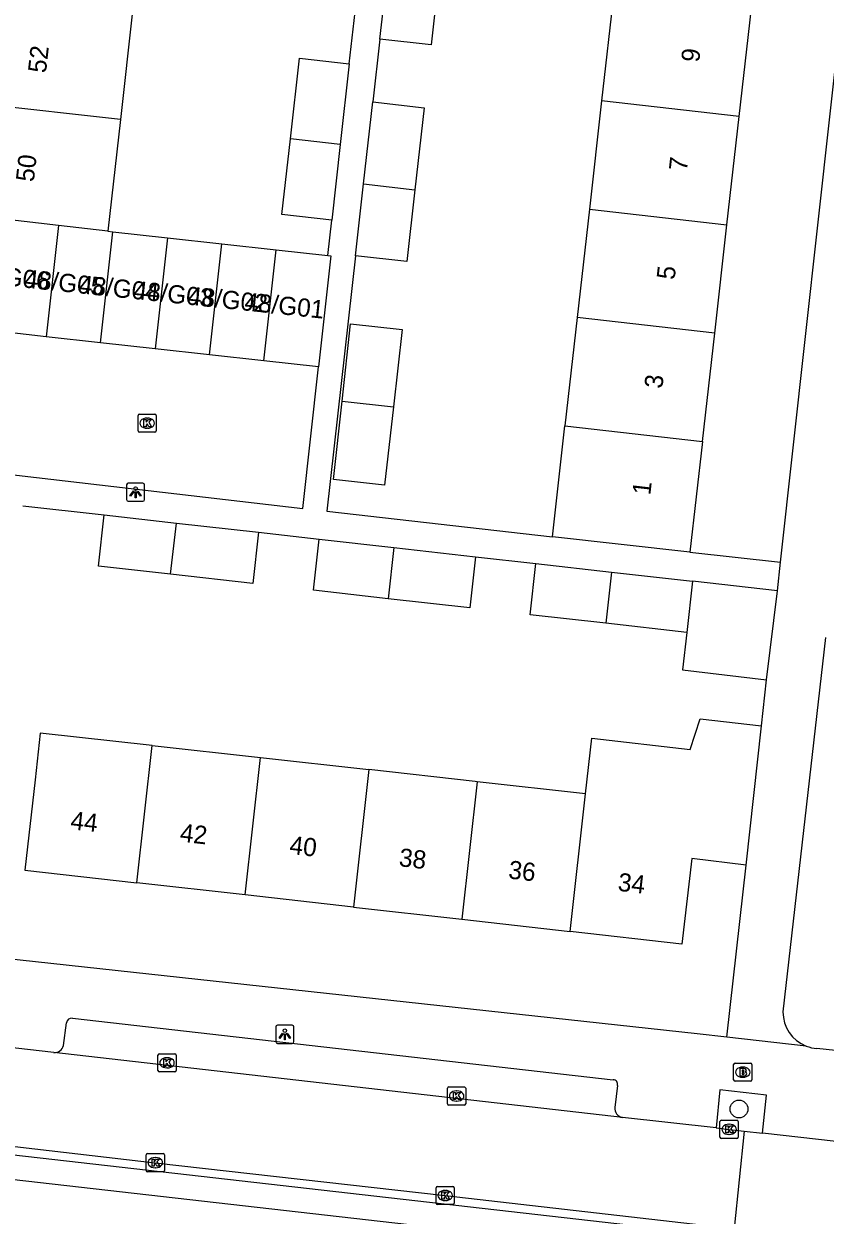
# Model space of a CAD drawing. Extents: x 161928 to 163055, y 386475 to 387428.
# Drawn here: x 162149 to 162193.1, y 387281.6 to 387347.2 of the extents above; entities that cross this region are included whole.
import ezdxf

# ---------------------------------------------------------------- set-up
doc = ezdxf.new("R2010")
doc.units = 0
for name, color, linetype in [('IMGEO_Boom', 7, 'Continuous'), ('IMGEO_Brandkraan', 7, 'Continuous'), ('IMGEO_Kolk', 7, 'Continuous'), ('IMGEO_Lichtpunt', 7, 'Continuous'), ('IMGEO_Pand', 7, 'Continuous'), ('IMGEO_Pand_nummerreeks', 7, 'Continuous'), ('IMGEO_Rijbaan_lokaal_open', 7, 'Continuous'), ('IMGEO_Voetpad_open', 7, 'Continuous')]:
    doc.layers.add(name, color=color, linetype=linetype)

msp = doc.modelspace()

# ---------------------------------------------------------------- linework, layer by layer
at = {"layer": 'IMGEO_Boom'}
msp.add_circle((162188.324, 387287.458), 0.489, dxfattribs=at)
at = {"layer": 'IMGEO_Brandkraan'}
for p, q in [((162188.031, 387289.055), (162188.031, 387289.907)), ((162188.106, 387289.981), (162188.958, 387289.981)), ((162188.519, 387289.761), (162188.544, 387289.761)), ((162189.032, 387289.907), (162189.032, 387289.055)), ((162188.958, 387288.981), (162188.106, 387288.981)), ((162188.542, 387289.201), (162188.517, 387289.201))]:
    msp.add_line(p, q, dxfattribs=at)
for points in [[(162188.031, 387289.055), (162188.031, 387289.907)], [(162188.106, 387289.981), (162188.958, 387289.981)], [(162188.379, 387289.681), (162188.379, 387289.281), (162188.592, 387289.281)], [(162188.61, 387289.681), (162188.379, 387289.681)], [(162188.558, 387289.6), (162188.504, 387289.6), (162188.504, 387289.524)], [(162188.504, 387289.524), (162188.557, 387289.524)], [(162188.566, 387289.448), (162188.504, 387289.448), (162188.504, 387289.367)], [(162189.032, 387289.907), (162189.032, 387289.055)], [(162188.958, 387288.981), (162188.106, 387288.981)], [(162188.504, 387289.367), (162188.566, 387289.367)]]:
    msp.add_lwpolyline(points, dxfattribs=at)
for centre, radius, start, end in [((162188.108, 387289.905), 0.0765, 91.55205, 178.44795), ((162188.108, 387289.905), 0.0765, 91.55205, 178.44795), ((162188.559, 387289.562), 0.0379, 267.82845, 90.93552), ((162188.567, 387289.407), 0.0404, 269.87594, 90.50774), ((162188.614, 387289.536), 0.145, 59.4692, 91.53667), ((162188.639, 387289.583), 0.0922, 285.51372, 58.15012), ((162188.644, 387289.391), 0.105, 301.31148, 78.98903), ((162188.956, 387289.905), 0.0765, 1.55205, 88.44795), ((162188.956, 387289.905), 0.0765, 1.55205, 88.44795), ((162188.108, 387289.057), 0.0765, 181.55205, 268.44795), ((162188.108, 387289.057), 0.0765, 181.55205, 268.44795), ((162188.598, 387289.532), 0.251, 268.66757, 293.53466), ((162188.956, 387289.057), 0.0765, 271.55205, 358.44795), ((162188.956, 387289.057), 0.0765, 271.55205, 358.44795)]:
    msp.add_arc(centre, radius, start, end, dxfattribs=at)
for centre, major_axis, ratio, start_param, end_param in [((162188.518, 387289.481), (-0.387, 0.002), 0.722429, 4.712389, 7.853982), ((162188.543, 387289.481), (-0.39, 0.002), 0.717154, 1.570796, 4.712389)]:
    msp.add_ellipse(centre, major_axis=major_axis, ratio=ratio, start_param=start_param, end_param=end_param, dxfattribs=at)
at = {"layer": 'IMGEO_Kolk'}
for p, q in [((162155.254, 387324.784), (162155.254, 387325.636)), ((162155.329, 387325.71), (162156.181, 387325.71)), ((162155.742, 387325.49), (162155.767, 387325.49)), ((162156.255, 387325.636), (162156.255, 387324.784)), ((162155.765, 387324.93), (162155.74, 387324.93)), ((162156.181, 387324.71), (162155.329, 387324.71)), ((162156.346, 387289.576), (162156.346, 387290.428)), ((162156.421, 387290.502), (162157.273, 387290.502)), ((162156.834, 387290.282), (162156.859, 387290.282)), ((162157.347, 387290.428), (162157.347, 387289.576)), ((162157.273, 387289.502), (162156.421, 387289.502)), ((162156.857, 387289.722), (162156.832, 387289.722)), ((162172.285, 387287.745), (162172.285, 387288.597)), ((162172.36, 387288.671), (162173.212, 387288.671)), ((162172.773, 387288.451), (162172.798, 387288.451)), ((162173.286, 387288.597), (162173.286, 387287.745)), ((162173.212, 387287.671), (162172.36, 387287.671)), ((162172.796, 387287.891), (162172.771, 387287.891)), ((162187.279, 387285.91), (162187.279, 387286.762)), ((162187.354, 387286.836), (162188.206, 387286.836)), ((162188.28, 387286.762), (162188.28, 387285.91)), ((162187.767, 387286.616), (162187.792, 387286.616)), ((162188.206, 387285.836), (162187.354, 387285.836)), ((162187.79, 387286.056), (162187.765, 387286.056)), ((162155.702, 387284.075), (162155.702, 387284.927)), ((162155.777, 387285.001), (162156.629, 387285.001)), ((162156.703, 387284.927), (162156.703, 387284.075)), ((162156.213, 387284.221), (162156.188, 387284.221)), ((162156.19, 387284.781), (162156.215, 387284.781)), ((162156.629, 387284.001), (162155.777, 387284.001)), ((162171.656, 387282.27), (162171.656, 387283.122)), ((162171.731, 387283.196), (162172.583, 387283.196)), ((162172.144, 387282.976), (162172.169, 387282.976)), ((162172.657, 387283.122), (162172.657, 387282.27)), ((162172.583, 387282.196), (162171.731, 387282.196)), ((162172.167, 387282.416), (162172.142, 387282.416))]:
    msp.add_line(p, q, dxfattribs=at)
for points in [[(162155.254, 387324.784), (162155.254, 387325.636)], [(162155.329, 387325.71), (162156.181, 387325.71)], [(162156.255, 387325.636), (162156.255, 387324.784)], [(162155.575, 387325.41), (162155.698, 387325.41), (162155.698, 387325.259), (162155.828, 387325.41), (162155.992, 387325.41), (162155.846, 387325.259), (162155.999, 387325.01), (162155.847, 387325.01), (162155.762, 387325.174), (162155.698, 387325.107), (162155.698, 387325.01), (162155.575, 387325.01), (162155.575, 387325.41)], [(162156.181, 387324.71), (162155.329, 387324.71)], [(162156.346, 387289.576), (162156.346, 387290.428)], [(162156.421, 387290.502), (162157.273, 387290.502)], [(162156.667, 387290.202), (162156.79, 387290.202), (162156.79, 387290.051), (162156.92, 387290.202), (162157.084, 387290.202), (162156.938, 387290.051), (162157.091, 387289.802), (162156.939, 387289.802), (162156.854, 387289.966), (162156.79, 387289.899), (162156.79, 387289.802), (162156.667, 387289.802), (162156.667, 387290.202)], [(162157.347, 387290.428), (162157.347, 387289.576)], [(162157.273, 387289.502), (162156.421, 387289.502)], [(162172.285, 387287.745), (162172.285, 387288.597)], [(162172.36, 387288.671), (162173.212, 387288.671)], [(162172.606, 387288.371), (162172.729, 387288.371), (162172.729, 387288.22), (162172.859, 387288.371), (162173.023, 387288.371), (162172.877, 387288.22), (162173.03, 387287.971), (162172.878, 387287.971), (162172.793, 387288.135), (162172.729, 387288.068), (162172.729, 387287.971), (162172.606, 387287.971), (162172.606, 387288.371)], [(162173.286, 387288.597), (162173.286, 387287.745)], [(162173.212, 387287.671), (162172.36, 387287.671)], [(162187.279, 387285.91), (162187.279, 387286.762)], [(162187.354, 387286.836), (162188.206, 387286.836)], [(162188.28, 387286.762), (162188.28, 387285.91)], [(162187.6, 387286.536), (162187.723, 387286.536), (162187.723, 387286.385), (162187.853, 387286.536), (162188.017, 387286.536), (162187.871, 387286.385), (162188.024, 387286.136), (162187.872, 387286.136), (162187.787, 387286.3), (162187.723, 387286.233), (162187.723, 387286.136), (162187.6, 387286.136), (162187.6, 387286.536)], [(162188.206, 387285.836), (162187.354, 387285.836)], [(162155.702, 387284.075), (162155.702, 387284.927)], [(162155.777, 387285.001), (162156.629, 387285.001)], [(162156.703, 387284.927), (162156.703, 387284.075)], [(162156.023, 387284.701), (162156.146, 387284.701), (162156.146, 387284.55), (162156.276, 387284.701), (162156.44, 387284.701), (162156.294, 387284.55), (162156.447, 387284.301), (162156.295, 387284.301), (162156.21, 387284.465), (162156.146, 387284.398), (162156.146, 387284.301), (162156.023, 387284.301), (162156.023, 387284.701)], [(162156.629, 387284.001), (162155.777, 387284.001)], [(162171.656, 387282.27), (162171.656, 387283.122)], [(162171.731, 387283.196), (162172.583, 387283.196)], [(162171.977, 387282.896), (162172.1, 387282.896), (162172.1, 387282.745), (162172.23, 387282.896), (162172.394, 387282.896), (162172.248, 387282.745), (162172.401, 387282.496), (162172.249, 387282.496), (162172.164, 387282.66), (162172.1, 387282.593), (162172.1, 387282.496), (162171.977, 387282.496), (162171.977, 387282.896)], [(162172.657, 387283.122), (162172.657, 387282.27)], [(162172.583, 387282.196), (162171.731, 387282.196)]]:
    msp.add_lwpolyline(points, dxfattribs=at)
for centre, start, end in [((162155.331, 387325.634), 91.55205, 178.44795), ((162155.331, 387325.634), 91.55205, 178.44795), ((162156.179, 387325.634), 1.55205, 88.44795), ((162156.179, 387325.634), 1.55205, 88.44795), ((162155.331, 387324.786), 181.55205, 268.44795), ((162155.331, 387324.786), 181.55205, 268.44795), ((162156.179, 387324.786), 271.55205, 358.44795), ((162156.179, 387324.786), 271.55205, 358.44795), ((162156.423, 387290.426), 91.55205, 178.44795), ((162156.423, 387290.426), 91.55205, 178.44795), ((162157.271, 387290.426), 1.55205, 88.44795), ((162157.271, 387290.426), 1.55205, 88.44795), ((162156.423, 387289.578), 181.55205, 268.44795), ((162156.423, 387289.578), 181.55205, 268.44795), ((162157.271, 387289.578), 271.55205, 358.44795), ((162157.271, 387289.578), 271.55205, 358.44795), ((162172.362, 387288.595), 91.55205, 178.44795), ((162172.362, 387288.595), 91.55205, 178.44795), ((162173.21, 387288.595), 1.55205, 88.44795), ((162173.21, 387288.595), 1.55205, 88.44795), ((162172.362, 387287.747), 181.55205, 268.44795), ((162172.362, 387287.747), 181.55205, 268.44795), ((162173.21, 387287.747), 271.55205, 358.44795), ((162173.21, 387287.747), 271.55205, 358.44795), ((162187.356, 387286.76), 91.55205, 178.44795), ((162187.356, 387286.76), 91.55205, 178.44795), ((162188.204, 387286.76), 1.55205, 88.44795), ((162188.204, 387286.76), 1.55205, 88.44795), ((162187.356, 387285.912), 181.55205, 268.44795), ((162187.356, 387285.912), 181.55205, 268.44795), ((162188.204, 387285.912), 271.55205, 358.44795), ((162188.204, 387285.912), 271.55205, 358.44795), ((162155.779, 387284.925), 91.55205, 178.44795), ((162155.779, 387284.925), 91.55205, 178.44795), ((162156.627, 387284.925), 1.55205, 88.44795), ((162156.627, 387284.925), 1.55205, 88.44795), ((162155.779, 387284.077), 181.55205, 268.44795), ((162155.779, 387284.077), 181.55205, 268.44795), ((162156.627, 387284.077), 271.55205, 358.44795), ((162156.627, 387284.077), 271.55205, 358.44795), ((162171.733, 387283.12), 91.55205, 178.44795), ((162171.733, 387283.12), 91.55205, 178.44795), ((162172.581, 387283.12), 1.55205, 88.44795), ((162172.581, 387283.12), 1.55205, 88.44795), ((162171.733, 387282.272), 181.55205, 268.44795), ((162171.733, 387282.272), 181.55205, 268.44795), ((162172.581, 387282.272), 271.55205, 358.44795), ((162172.581, 387282.272), 271.55205, 358.44795)]:
    msp.add_arc(centre, 0.0765, start, end, dxfattribs=at)
for centre, major_axis, ratio, start_param, end_param in [((162155.741, 387325.21), (-0.387, 0.002), 0.722429, 4.712389, 7.853982), ((162155.766, 387325.21), (-0.39, 0.002), 0.717154, 1.570796, 4.712389), ((162156.833, 387290.002), (-0.387, 0.002), 0.722429, 4.712389, 7.853982), ((162156.858, 387290.002), (-0.39, 0.002), 0.717154, 1.570796, 4.712389), ((162172.772, 387288.171), (-0.387, 0.002), 0.722429, 4.712389, 7.853982), ((162172.797, 387288.171), (-0.39, 0.002), 0.717154, 1.570796, 4.712389), ((162187.766, 387286.336), (-0.387, 0.002), 0.722429, 4.712389, 7.853982), ((162187.791, 387286.336), (-0.39, 0.002), 0.717154, 1.570796, 4.712389), ((162156.189, 387284.501), (-0.387, 0.002), 0.722429, 4.712389, 7.853982), ((162156.214, 387284.501), (-0.39, 0.002), 0.717154, 1.570796, 4.712389), ((162172.143, 387282.696), (-0.387, 0.002), 0.722429, 4.712389, 7.853982), ((162172.168, 387282.696), (-0.39, 0.002), 0.717154, 1.570796, 4.712389)]:
    msp.add_ellipse(centre, major_axis=major_axis, ratio=ratio, start_param=start_param, end_param=end_param, dxfattribs=at)
at = {"layer": 'IMGEO_Lichtpunt'}
for p, q in [((162154.62, 387321.812), (162154.62, 387321.005)), ((162154.62, 387321.812), (162154.62, 387321.005)), ((162155.522, 387321.907), (162154.714, 387321.907)), ((162155.522, 387321.907), (162154.714, 387321.907)), ((162155.616, 387321.005), (162155.616, 387321.812)), ((162155.616, 387321.005), (162155.616, 387321.812)), ((162154.714, 387320.911), (162155.522, 387320.911)), ((162154.714, 387320.911), (162155.522, 387320.911)), ((162163.733, 387292.067), (162162.925, 387292.067)), ((162163.733, 387292.067), (162162.925, 387292.067)), ((162162.831, 387291.972), (162162.831, 387291.165)), ((162162.831, 387291.972), (162162.831, 387291.165)), ((162163.827, 387291.165), (162163.827, 387291.972)), ((162163.827, 387291.165), (162163.827, 387291.972)), ((162162.925, 387291.071), (162163.733, 387291.071)), ((162162.925, 387291.071), (162163.733, 387291.071))]:
    msp.add_line(p, q, dxfattribs=at)
for points in [[(162154.994, 387321.476), (162155.033, 387321.448), (162154.845, 387321.186), (162154.807, 387321.213), (162154.994, 387321.476)], [(162155.096, 387321.428), (162155.143, 387321.428), (162155.143, 387321.106), (162155.096, 387321.106), (162155.096, 387321.428)], [(162155.206, 387321.448), (162155.244, 387321.475), (162155.431, 387321.213), (162155.392, 387321.185), (162155.206, 387321.448)], [(162163.205, 387291.636), (162163.244, 387291.608), (162163.056, 387291.346), (162163.018, 387291.373), (162163.205, 387291.636)], [(162163.307, 387291.588), (162163.354, 387291.588), (162163.354, 387291.266), (162163.307, 387291.266), (162163.307, 387291.588)], [(162163.417, 387291.608), (162163.455, 387291.635), (162163.642, 387291.373), (162163.603, 387291.345), (162163.417, 387291.608)]]:
    msp.add_lwpolyline(points, dxfattribs=at)
for centre in [(162155.119, 387321.61), (162163.33, 387291.77)]:
    msp.add_circle(centre, 0.0994, dxfattribs=at)
for centre, start, end in [((162154.714, 387321.812), 90, 180), ((162154.714, 387321.812), 90, 180), ((162155.522, 387321.812), 0, 90), ((162155.522, 387321.812), 0, 90), ((162154.714, 387321.005), 180, 270), ((162154.714, 387321.005), 180, 270), ((162155.522, 387321.005), 270, 0), ((162155.522, 387321.005), 270, 360), ((162162.925, 387291.972), 90, 180), ((162162.925, 387291.972), 90, 180), ((162163.733, 387291.972), 0, 90), ((162163.733, 387291.972), 0, 90), ((162162.925, 387291.165), 180, 270), ((162162.925, 387291.165), 180, 270), ((162163.733, 387291.165), 270, 0), ((162163.733, 387291.165), 270, 360)]:
    msp.add_arc(centre, 0.0946, start, end, dxfattribs=at)
at = {"layer": 'IMGEO_Pand'}
for points in [[(162168.567, 387346.352), (162169.012, 387350.309)], [(162171.831, 387349.991), (162171.385, 387346.034), (162168.567, 387346.352)], [(162181.435, 387348.909), (162180.762, 387342.947)], [(162154.942, 387347.897), (162154.28, 387341.934)], [(162188.333, 387342.093), (162189.006, 387348.055)], [(162163.642, 387340.855), (162164.142, 387345.295), (162166.879, 387344.987)], [(162166.879, 387344.987), (162166.379, 387340.551)], [(162154.28, 387341.934), (162146.695, 387342.776)], [(162167.666, 387338.377), (162168.175, 387342.893)], [(162168.175, 387342.893), (162170.994, 387342.575), (162170.485, 387338.059)], [(162180.762, 387342.947), (162180.089, 387336.985)], [(162188.333, 387342.093), (162180.762, 387342.947)], [(162154.28, 387341.934), (162153.597, 387335.778)], [(162187.66, 387336.131), (162188.333, 387342.093)], [(162165.909, 387336.379), (162163.172, 387336.688), (162163.642, 387340.855)], [(162166.379, 387340.551), (162163.642, 387340.855)], [(162166.379, 387340.551), (162165.909, 387336.379)], [(162167.221, 387334.42), (162167.666, 387338.377)], [(162170.485, 387338.059), (162170.039, 387334.102), (162167.221, 387334.42)], [(162167.666, 387338.377), (162170.485, 387338.059)], [(162180.089, 387336.985), (162179.416, 387331.023)], [(162180.089, 387336.985), (162187.66, 387336.131)], [(162150.872, 387336.091), (162147.876, 387336.435)], [(162150.872, 387336.091), (162150.192, 387329.971)], [(162153.597, 387335.778), (162150.872, 387336.091)], [(162186.987, 387330.169), (162187.66, 387336.131)], [(162153.19, 387329.639), (162153.868, 387335.748)], [(162153.597, 387335.778), (162153.868, 387335.748)], [(162153.868, 387335.748), (162156.865, 387335.415)], [(162156.865, 387335.415), (162156.187, 387329.306)], [(162156.865, 387335.415), (162159.862, 387335.082)], [(162159.184, 387328.973), (162159.862, 387335.082)], [(162159.862, 387335.082), (162162.86, 387334.75)], [(162162.182, 387328.641), (162162.86, 387334.75)], [(162162.86, 387334.75), (162165.693, 387334.435)], [(162165.693, 387334.435), (162165.857, 387334.417), (162165.179, 387328.308)], [(162179.416, 387331.023), (162178.743, 387325.061)], [(162186.987, 387330.169), (162179.416, 387331.023)], [(162150.192, 387329.971), (162147.195, 387330.304)], [(162166.479, 387326.428), (162166.951, 387330.678), (162169.787, 387330.359), (162169.306, 387326.109)], [(162186.314, 387324.207), (162186.987, 387330.169)], [(162153.19, 387329.639), (162150.192, 387329.971)], [(162156.187, 387329.306), (162153.19, 387329.639)], [(162159.184, 387328.973), (162156.187, 387329.306)], [(162162.182, 387328.641), (162159.184, 387328.973)], [(162165.179, 387328.308), (162162.182, 387328.641)], [(162169.306, 387326.109), (162168.817, 387321.793), (162166, 387322.111), (162166.479, 387326.428)], [(162166.479, 387326.428), (162169.306, 387326.109)], [(162178.054, 387318.958), (162178.743, 387325.061)], [(162178.743, 387325.061), (162186.314, 387324.207)], [(162186.314, 387324.207), (162185.625, 387318.103)], [(162157.045, 387316.896), (162153.076, 387317.344), (162153.394, 387320.161)], [(162153.394, 387320.161), (162157.362, 387319.714)], [(162157.045, 387316.896), (162157.362, 387319.714)], [(162157.362, 387319.714), (162161.89, 387319.203)], [(162161.89, 387319.203), (162161.572, 387316.386), (162157.045, 387316.896)], [(162185.625, 387318.103), (162178.054, 387318.958)], [(162169.017, 387315.546), (162164.901, 387316.01), (162165.219, 387318.827)], [(162165.219, 387318.827), (162169.334, 387318.363)], [(162169.334, 387318.363), (162169.017, 387315.546)], [(162169.334, 387318.363), (162173.825, 387317.857)], [(162173.825, 387317.857), (162173.507, 387315.04), (162169.017, 387315.546)], [(162180.989, 387314.197), (162176.835, 387314.665), (162177.153, 387317.482)], [(162177.153, 387317.482), (162181.306, 387317.014)], [(162181.306, 387317.014), (162180.989, 387314.197)], [(162181.306, 387317.014), (162185.769, 387316.511)], [(162185.769, 387316.511), (162185.451, 387313.694)], [(162190.437, 387315.985), (162185.769, 387316.511)], [(162189.84, 387311.074), (162190.437, 387315.985)], [(162185.451, 387313.694), (162180.989, 387314.197)], [(162185.451, 387313.694), (162185.215, 387311.636), (162189.84, 387311.074)], [(162179.88, 387304.812), (162180.223, 387307.861), (162185.647, 387307.25), (162186.189, 387308.929), (162189.567, 387308.549)], [(162188.714, 387300.886), (162189.567, 387308.549)], [(162156.028, 387307.467), (162149.872, 387308.152), (162149.584, 387305.573), (162149.03, 387300.605), (162155.177, 387299.911)], [(162155.177, 387299.911), (162156.028, 387307.467)], [(162156.028, 387307.467), (162161.99, 387306.803)], [(162161.139, 387299.24), (162161.99, 387306.803)], [(162161.99, 387306.803), (162167.954, 387306.139)], [(162167.954, 387306.139), (162167.102, 387298.569)], [(162173.917, 387305.475), (162173.809, 387305.487), (162167.954, 387306.139)], [(162173.917, 387305.475), (162173.064, 387297.898)], [(162179.88, 387304.812), (162173.917, 387305.475)], [(162179.026, 387297.227), (162179.88, 387304.812)], [(162188.714, 387300.886), (162185.73, 387301.238), (162185.175, 387296.535), (162179.026, 387297.227)], [(162161.139, 387299.24), (162155.177, 387299.911)], [(162167.102, 387298.569), (162161.139, 387299.24)], [(162167.102, 387298.569), (162173.064, 387297.898)], [(162173.064, 387297.898), (162179.026, 387297.227)]]:
    msp.add_lwpolyline(points, dxfattribs=at)
at = {"layer": 'IMGEO_Rijbaan_lokaal_open'}
for points in [[(162139.402, 387323.39), (162144.289, 387322.85), (162164.32, 387320.52), (162165.179, 387328.308)], [(162150.609, 387290.558), (162142.408, 387291.496), (162141.684, 387291.583)], [(162181.91, 387286.986), (162150.609, 387290.558)], [(162187.062, 387286.415), (162181.91, 387286.986)], [(162141.136, 387286.238), (162141.825, 387286.169), (162156.203, 387284.501), (162172.157, 387282.696), (162187.048, 387280.997), (162188.067, 387280.872)], [(162187.062, 387286.415), (162187.78, 387286.336), (162188.606, 387286.231)], [(162188.606, 387286.231), (162188.067, 387280.872)], [(162188.606, 387286.231), (162189.623, 387286.12)], [(162193.68, 387285.675), (162189.623, 387286.12)]]:
    msp.add_lwpolyline(points, dxfattribs=at)
at = {"layer": 'IMGEO_Voetpad_open'}
for points in [[(162190.611, 387317.551), (162198.854, 387391.946)], [(162166.879, 387344.987), (162167.258, 387348.324)], [(162168.567, 387346.352), (162168.175, 387342.893)], [(162165.693, 387334.435), (162165.909, 387336.379)], [(162167.221, 387334.42), (162165.639, 387320.36), (162178.054, 387318.958)], [(162148.907, 387320.667), (162153.394, 387320.161)], [(162161.89, 387319.203), (162165.219, 387318.827)], [(162173.825, 387317.857), (162177.153, 387317.482)], [(162185.625, 387318.103), (162190.611, 387317.551)], [(162190.437, 387315.985), (162190.611, 387317.551)], [(162193.092, 387313.404), (162190.744, 387292.8)], [(162189.567, 387308.549), (162189.84, 387311.074)], [(162187.658, 387291.409), (162187.841, 387293.051), (162187.841, 387293.053), (162188.714, 387300.886)], [(162187.658, 387291.409), (162186.016, 387291.588), (162146.056, 387295.944)], [(162151.15, 387290.95), (162151.312, 387292.197)], [(162151.639, 387292.458), (162181.397, 387289.063)], [(162192.016, 387290.921), (162187.658, 387291.409)], [(162193.633, 387290.681), (162192.609, 387290.785)], [(162181.636, 387288.748), (162181.497, 387287.543)], [(162189.623, 387286.12), (162189.838, 387288.213), (162187.263, 387288.505), (162187.062, 387286.415)], [(162142.294, 387284.25), (162142.444, 387285.621), (162189.013, 387280.306), (162188.878, 387278.96), (162142.294, 387284.25)]]:
    msp.add_lwpolyline(points, dxfattribs=at)
for centre, radius, start, end in [((162192.758, 387292.794), 2.015, 179.82035, 248.37218), ((162151.61, 387292.159), 0.3, 84.38637, 172.80493), ((162150.646, 387291.076), 0.52, 265.93234, 345.92064), ((162192.766, 387292.831), 2.052, 248.55793, 265.60813), ((162181.404, 387288.82), 0.243, 342.76155, 91.61583), ((162181.998, 387287.483), 0.505, 173.18419, 259.92762)]:
    msp.add_arc(centre, radius, start, end, dxfattribs=at)

# ---------------------------------------------------------------- texts
at = {"layer": 'IMGEO_Pand_nummerreeks'}
for s, rotation, p in [('52', 83.66736, (162150.182, 387344.453)), ('9', 83.56019, (162186.13, 387345.046)), ('50', 83.66736, (162149.516, 387338.461)), ('7', 83.56019, (162185.455, 387339.06)), ('48/G06', 354.05314, (162145.972, 387332.989)), ('48/G05', 354.05314, (162148.972, 387332.677)), ('5', 83.56019, (162184.779, 387333.075)), ('48/G04', 354.05314, (162151.972, 387332.364)), ('48/G03', 354.05314, (162154.972, 387332.052)), ('48/G02', 354.05314, (162157.966, 387331.74)), ('48/G01', 354.0527, (162161.082, 387331.415)), ('3', 83.56019, (162184.104, 387327.089)), ('1', 83.56019, (162183.441, 387321.218)), ('44', 353.57892, (162151.501, 387302.861)), ('42', 353.57892, (162157.523, 387302.183)), ('40', 353.57892, (162163.553, 387301.505)), ('38', 353.57892, (162169.577, 387300.827)), ('36', 353.57892, (162175.599, 387300.149)), ('34', 353.57714, (162181.623, 387299.471))]:
    msp.add_text(s, height=1, rotation=rotation, dxfattribs=at).set_placement(p)

doc.saveas('drawing.dxf')
